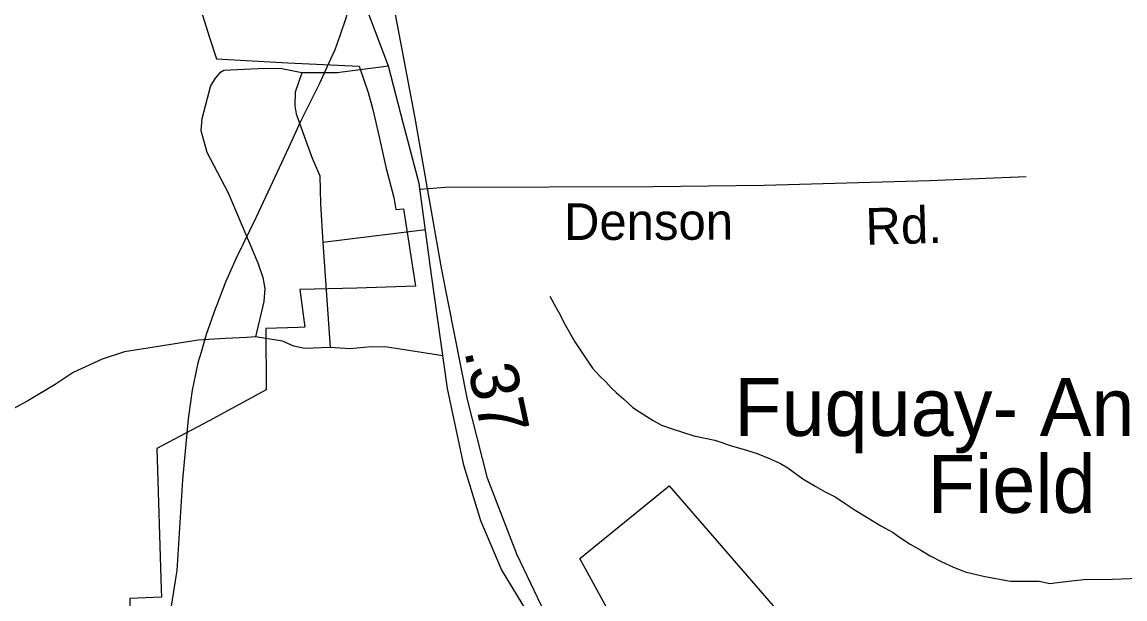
# Model space of a CAD drawing. Extents: x 2001466 to 2224147, y 644118 to 847247.
# Drawn here: x 2071761 to 2074618, y 653960 to 655454 of the extents above; entities that cross this region are included whole.
import ezdxf

# ---------------------------------------------------------------- set-up
doc = ezdxf.new("R2010")
doc.units = 0
for name, color, linetype in [('Exist Aviation Public Landing Strip Label', 7, 'Continuous'), ('Exist Aviation Public Landing Strip paved', 7, 'Continuous'), ('Exist Boundary Political City Limit New', 7, 'Continuous'), ('Exist Hydrographic Misc Water Feature', 7, 'Continuous'), ('Exist Railroad Mainline', 7, 'Continuous'), ('Exist Road Non-System Type 51', 7, 'Continuous'), ('Exist Road Non-System Type 51 Label', 7, 'Continuous'), ('Exist Road Primary NC Attributed', 7, 'Continuous'), ('Exist Road Primary NC Service Mileage Hundredths English Label', 7, 'Continuous'), ('Map Preparation Boundary City Limit Buffer Line', 7, 'Continuous')]:
    doc.layers.add(name, color=color, linetype=linetype)

msp = doc.modelspace()

# ---------------------------------------------------------------- linework, layer by layer
at = {"layer": 'Exist Aviation Public Landing Strip paved'}
msp.add_lwpolyline([(2075026.1, 652255.3), (2074894.2, 652255.3), (2074788.8, 652275.1), (2074657, 652367.4), (2074334, 652736.7), (2073806.7, 653310.3), (2073351.9, 653798.2), (2073206.2, 654065.5), (2073437.6, 654253.2), (2073740.8, 653903.7), (2073648.5, 653765.3), (2073668.3, 653692.7), (2073833, 653429), (2074090.1, 653158.7), (2074156, 653171.9), (2074248.3, 653251), (2074867.9, 652644.4), (2075006.3, 652459.7), (2075012.9, 652334.5), (2075026.1, 652255.3)], dxfattribs=at)
at = {"layer": 'Exist Boundary Political City Limit New'}
for points in [[(2070007.4, 655563.6), (2072225.1, 655483.6), (2072246.1, 655416.9), (2072265, 655359.6), (2072449.4, 655349.1), (2072634.1, 655340.1), (2072657.8, 655272), (2072670, 655228.4), (2072685.6, 655160.9), (2072704.4, 655074.9), (2072724.5, 655000)], [(2072724.5, 655000), (2072729.2, 654969.3), (2072749, 654970.9), (2072780, 654770.3), (2072628, 654765.6), (2072480.8, 654761.8), (2072494, 654664.2), (2072476.4, 654663.8), (2072392.6, 654661.1), (2072393.2, 654501.8), (2072245.4, 654422.1), (2072109.8, 654349.8), (2072121.8, 653986.1), (2072122.4, 653964.8), (2072081.4, 653963.6), (2072040.1, 653961.9), (2072042.4, 653865)]]:
    msp.add_lwpolyline(points, dxfattribs=at)
at = {"layer": 'Exist Hydrographic Misc Water Feature'}
for p, q in [((2072264.4, 654719.5), (2072261.9, 654713.3)), ((2072193.4, 654439.1), (2072191.8, 654427.3))]:
    msp.add_line(p, q, dxfattribs=at)
for points in [[(2072608.8, 655512), (2072601, 655467), (2072584.2, 655418.8)], [(2072608.8, 655512), (2072601, 655467), (2072584.2, 655418.8)], [(2072584.2, 655418.8), (2072571.7, 655382.8), (2072556.1, 655348.7)], [(2072584.2, 655418.8), (2072571.7, 655382.8), (2072556.1, 655348.7)], [(2072556.1, 655348.7), (2072531.9, 655295.4), (2072482.7, 655196.6), (2072451.4, 655129.1)], [(2072556.1, 655348.7), (2072531.9, 655295.4), (2072482.7, 655196.6), (2072451.4, 655129.1)], [(2072451.4, 655129.1), (2072367.7, 654949.5), (2072315.8, 654842.6)], [(2072451.4, 655129.1), (2072367.7, 654949.5), (2072315.8, 654842.6)], [(2072315.8, 654842.6), (2072288.5, 654781.1), (2072264.4, 654719.5)], [(2072315.8, 654842.6), (2072288.5, 654781.1), (2072264.4, 654719.5)], [(2073128.6, 654744.2), (2073144.8, 654714.2), (2073154.7, 654696.5), (2073164.9, 654676.3), (2073175.2, 654658.5), (2073183, 654644.3), (2073193.2, 654626.6), (2073205.1, 654608.5), (2073215.2, 654592.4), (2073239.2, 654558.3), (2073257.2, 654538.6), (2073273.2, 654522.8), (2073287.2, 654506.9), (2073301.3, 654494.6), (2073319.5, 654478.8), (2073343.3, 654456.6), (2073361, 654445), (2073379.4, 654432.8), (2073395.6, 654422.7), (2073417.4, 654410.9), (2073445.5, 654401), (2073501.6, 654383.1), (2073555.4, 654371.3), (2073599.2, 654357.3), (2073637.4, 654345.5), (2073665.3, 654337.2), (2073699.5, 654323.5), (2073725.6, 654311.5), (2073745.2, 654299.6), (2073783.6, 654271.5), (2073817.2, 654251.7), (2073841.6, 654237.9), (2073869.5, 654224), (2073893.7, 654207.7), (2073919.5, 654190), (2073951.9, 654170.1), (2073985.6, 654150), (2074018, 654132.1), (2074031.5, 654121.9), (2074061.8, 654102.4), (2074089.7, 654086.4), (2074113.7, 654072.2), (2074143.9, 654056.3), (2074173.8, 654042.4), (2074204.1, 654030.5), (2074255.6, 654018.6), (2074279.6, 654014.5), (2074297.6, 654010.6), (2074321.6, 654006.6), (2074354, 654006.5), (2074373.9, 654006.8), (2074395.7, 654006.7), (2074424, 654000.8), (2074443.8, 654003.1)], [(2072261.9, 654713.3), (2072237.7, 654644.9), (2072224.8, 654599.6)], [(2072261.9, 654713.3), (2072237.7, 654644.9), (2072224.8, 654599.6)], [(2072224.8, 654599.6), (2072216.6, 654571.8), (2072210.6, 654542.9)], [(2072224.8, 654599.6), (2072216.6, 654571.8), (2072210.6, 654542.9)], [(2072210.6, 654542.9), (2072201.8, 654501), (2072193.4, 654439.1)], [(2072210.6, 654542.9), (2072201.8, 654501), (2072193.4, 654439.1)], [(2072191.8, 654427.3), (2072176.8, 654269.2), (2072161.8, 654034.1), (2072159.6, 654018.6)], [(2072191.8, 654427.3), (2072176.8, 654269.2), (2072161.8, 654034.1), (2072159.6, 654018.6)], [(2072159.6, 654018.6), (2072153.6, 653979.4), (2072143.8, 653920.1)], [(2072159.6, 654018.6), (2072153.6, 653979.4), (2072143.8, 653920.1)], [(2074443.8, 654003.1), (2074479.9, 654007), (2074519.7, 654011.8), (2074563.8, 654010.4), (2074653.8, 654014.6)]]:
    msp.add_lwpolyline(points, dxfattribs=at)
at = {"layer": 'Exist Railroad Mainline'}
msp.add_lwpolyline([(2074447.8, 652429.1), (2074089.7, 652777), (2073899.5, 652963), (2073767.5, 653112.9), (2073659.5, 653228.9), (2073509.3, 653406.7), (2073363.3, 653574.7), (2073255.2, 653712.7), (2073133.1, 653886.6), (2073043, 654076.6), (2072967, 654272.8), (2072914.7, 654476.6), (2072848.5, 654812.8), (2072811.5, 655023.4), (2072778.4, 655210.8), (2072702.2, 655610.9), (2072633.9, 656000.9), (2072585.7, 656437.2), (2072559.3, 656635.2), (2072537.3, 656822.6)], dxfattribs=at)
at = {"layer": 'Exist Road Non-System Type 51'}
for p, q in [((2072792.2, 655021.8), (2072857.5, 655027.2)), ((2072806.1, 654916.4), (2072540.6, 654883.6)), ((2072540.6, 654883.6), (2072559, 654611.2))]:
    msp.add_line(p, q, dxfattribs=at)
for points in [[(2072485.5, 655322.7), (2072429.8, 655333.9), (2072371.7, 655333), (2072283.7, 655328.8), (2072273.5, 655323), (2072261.3, 655309.3), (2072248.9, 655289.5), (2072227.1, 655204), (2072224.5, 655174), (2072239.4, 655117.7), (2072295.2, 655012.6), (2072350.5, 654881.5), (2072371.5, 654831), (2072384.7, 654792.8), (2072390.2, 654764.7), (2072387.5, 654730.7), (2072365.6, 654639.2)], [(2072710.7, 655340.1), (2072577.5, 655322.9), (2072485.5, 655322.7)], [(2072485.5, 655322.7), (2072468.5, 655273.1), (2072467.8, 655237.1), (2072471.4, 655217), (2072492.2, 655158.6), (2072513, 655102.2), (2072532.1, 655055.8), (2072534.6, 654983.7), (2072540.6, 654883.6)], [(2072857.5, 655027.2), (2073395.5, 655028.3), (2073683.6, 655032.4), (2074111.8, 655043.7), (2074362.1, 655054.6)], [(2072365.6, 654639.2), (2072343.6, 654637.6), (2072287.5, 654634.8), (2072217.4, 654630.2), (2072103.1, 654612.5), (2072026.8, 654600), (2071968.4, 654581.2), (2071893.7, 654546.7), (2071847.1, 654515.7), (2071776.2, 654473.1), (2071715.6, 654440.4)], [(2072559, 654611.2), (2072493, 654608.6), (2072465.1, 654615.1), (2072435.4, 654627.7), (2072365.6, 654639.2)], [(2072851.1, 654590), (2072741, 654607.5), (2072707.1, 654612.2), (2072665.1, 654613.1), (2072611, 654608.2), (2072559, 654611.2)]]:
    msp.add_lwpolyline(points, dxfattribs=at)
at = {"layer": 'Exist Road Primary NC Attributed'}
msp.add_lwpolyline([(2073243.5, 653687.9), (2073085.9, 653900.1), (2073002.7, 654036.3), (2072949.3, 654163), (2072905.3, 654306.5), (2072862.9, 654505.4), (2072821.6, 654799.7), (2072790.2, 655036.4), (2072748.4, 655193.5), (2072710.7, 655340.1), (2072652.1, 655493)], dxfattribs=at)
at = {"layer": 'Map Preparation Boundary City Limit Buffer Line'}
for points in [[(2070007.4, 655563.6), (2072225.1, 655483.6), (2072246.1, 655416.9), (2072265, 655359.6), (2072449.4, 655349.1), (2072634.1, 655340.1), (2072657.8, 655272), (2072670, 655228.4), (2072685.6, 655160.9), (2072704.4, 655074.9), (2072724.5, 655000)], [(2072724.5, 655000), (2072729.2, 654969.3), (2072749, 654970.9), (2072780, 654770.3), (2072628, 654765.6), (2072480.8, 654761.8), (2072494, 654664.2), (2072476.4, 654663.8), (2072392.6, 654661.1), (2072393.2, 654501.8), (2072245.4, 654422.1), (2072109.8, 654349.8), (2072121.8, 653986.1), (2072122.4, 653964.8), (2072081.4, 653963.6), (2072040.1, 653961.9), (2072042.4, 653865)]]:
    msp.add_lwpolyline(points, dxfattribs=at)

# ---------------------------------------------------------------- texts
at = {"layer": 'Exist Aviation Public Landing Strip Label'}
for s, p in [('Fuquay- Angier', (2073605.9, 654382.5)), ('         Field', (2073605.9, 654183.3))]:
    msp.add_text(s, height=150, dxfattribs=at).set_placement(p)
at = {"layer": 'Exist Road Non-System Type 51 Label'}
for s, rotation, p in [('Denson', 0.1149, (2073165.1, 654890)), ('Rd.', 1.5123, (2073947.2, 654877.4))]:
    msp.add_text(s, height=95, rotation=rotation, dxfattribs=at).set_placement(p)
at = {"layer": 'Exist Road Primary NC Service Mileage Hundredths English Label'}
msp.add_text('.37', height=125, rotation=282.0248, dxfattribs=at).set_placement((2072906.2, 654602.6))

doc.saveas('drawing.dxf')
